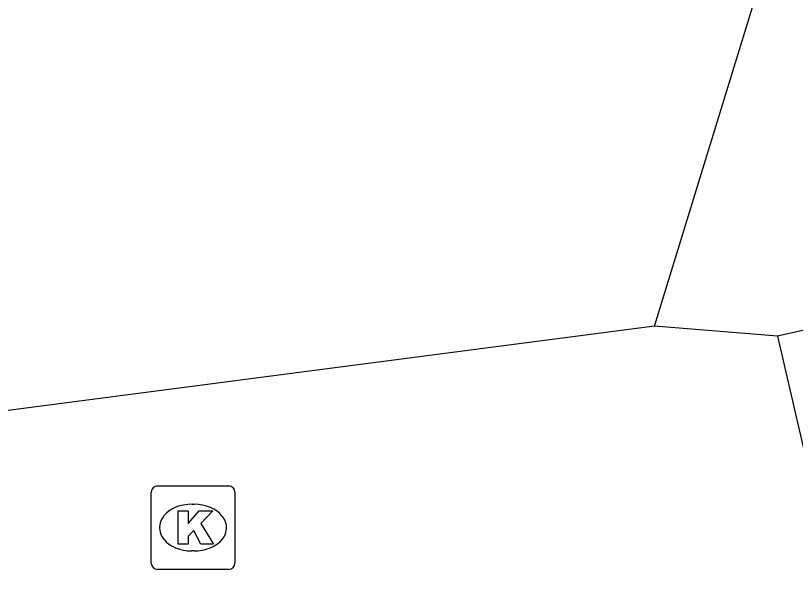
# Model space of a CAD drawing. Extents: x 161772 to 163123, y 383092 to 383917.
# Drawn here: x 163039.08 to 163048.41, y 383707.6 to 383714.49 of the extents above; entities that cross this region are included whole.
import ezdxf

# ---------------------------------------------------------------- set-up
doc = ezdxf.new("R2010")
doc.units = 0
doc.layers.add('IMGEO_Kolk', color=7, linetype='Continuous')
doc.layers.add('IMGEO_Voetpad_open', color=7, linetype='Continuous')

msp = doc.modelspace()

# ---------------------------------------------------------------- linework, layer by layer
at = {"layer": 'IMGEO_Kolk'}
for p, q in [((163040.7759, 383708.8595), (163041.6281, 383708.8595)), ((163040.7015, 383707.9329), (163040.7015, 383708.7851)), ((163041.7025, 383708.7851), (163041.7025, 383707.9329)), ((163041.1895, 383708.6387), (163041.2145, 383708.6387)), ((163041.2115, 383708.0793), (163041.1866, 383708.0793)), ((163041.6281, 383707.8585), (163040.7759, 383707.8585))]:
    msp.add_line(p, q, dxfattribs=at)
for points in [[(163040.7759, 383708.8595), (163041.6281, 383708.8595)], [(163040.7015, 383707.9329), (163040.7015, 383708.7851)], [(163041.7025, 383708.7851), (163041.7025, 383707.9329)], [(163041.0217, 383708.559), (163041.1452, 383708.559), (163041.1452, 383708.4078), (163041.2748, 383708.559), (163041.4394, 383708.559), (163041.2933, 383708.4081), (163041.4459, 383708.159), (163041.2936, 383708.159), (163041.2093, 383708.3232), (163041.1452, 383708.2562), (163041.1452, 383708.159), (163041.0217, 383708.159), (163041.0217, 383708.559)], [(163041.6281, 383707.8585), (163040.7759, 383707.8585)]]:
    msp.add_lwpolyline(points, dxfattribs=at)
for centre, start, end in [((163040.778, 383708.783), 91.55205, 178.44795), ((163040.778, 383708.783), 91.55205, 178.44795), ((163041.626, 383708.783), 1.55205, 88.44795), ((163041.626, 383708.783), 1.55205, 88.44795), ((163040.778, 383707.935), 181.55205, 268.44795), ((163040.778, 383707.935), 181.55205, 268.44795), ((163041.626, 383707.935), 271.55205, 358.44795), ((163041.626, 383707.935), 271.55205, 358.44795)]:
    msp.add_arc(centre, 0.0765, start, end, dxfattribs=at)
for centre, major_axis, ratio, start_param, end_param in [((163041.188, 383708.359), (-0.3872, 0.002), 0.722429, 4.712389, 7.853982), ((163041.213, 383708.359), (-0.3901, 0.002), 0.717154, 1.570796, 4.712389)]:
    msp.add_ellipse(centre, major_axis=major_axis, ratio=ratio, start_param=start_param, end_param=end_param, dxfattribs=at)
at = {"layer": 'IMGEO_Voetpad_open'}
for points in [[(163046.723, 383710.772), (163054.86, 383737.291), (163054.074, 383752.563)], [(163046.723, 383710.772), (163036.754, 383709.471), (163033.251, 383710.535), (163000, 383720.632), (162998.032, 383721.23), (162995.718, 383721.946), (162991.799, 383723.184)], [(163058.904, 383709.452), (163058.146, 383712.871), (163053.98, 383711.94), (163048.194, 383710.651)], [(163048.194, 383710.651), (163046.723, 383710.772)], [(163048.194, 383710.651), (163049.207, 383706.274)]]:
    msp.add_lwpolyline(points, dxfattribs=at)

doc.saveas('drawing.dxf')
